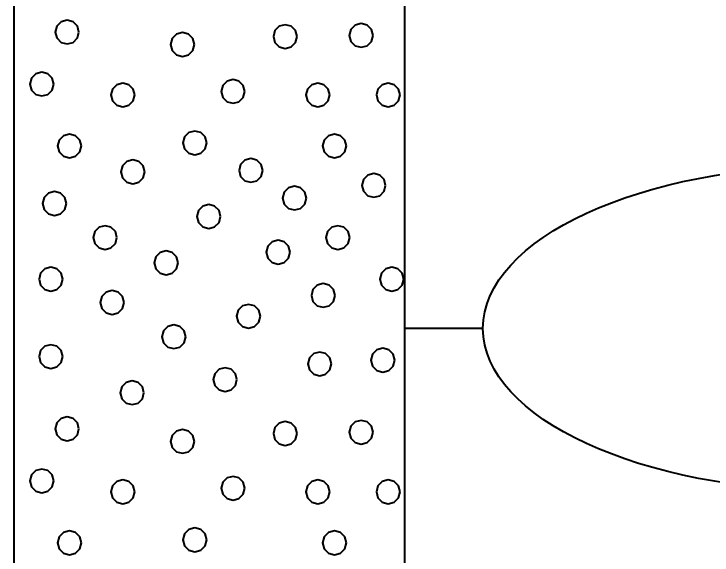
# Model space of a CAD drawing. Extents: x -76 to 974, y -1080 to -735.
# Drawn here: x 194.141 to 198.606, y -990.63 to -987.167 of the extents above; entities that cross this region are included whole.
import ezdxf

# ---------------------------------------------------------------- set-up
doc = ezdxf.new("R2010")
doc.units = 0
doc.header["$LTSCALE"] = 0.36
doc.layers.add('27', color=7, linetype='Continuous', lineweight=40)

msp = doc.modelspace()

# ---------------------------------------------------------------- linework, layer by layer
at = {"layer": '27'}
for p, q in [((194.1412, -980.1789), (194.1412, -999.6789)), ((196.6412, -999.6789), (196.6412, -980.1789)), ((197.1412, -989.1789), (196.6412, -989.1789))]:
    msp.add_line(p, q, dxfattribs=at)
for points in [[(194.557, -987.2823), (194.5468, -987.2442), (194.5189, -987.2163), (194.4808, -987.2061), (194.4427, -987.2163), (194.4148, -987.2442), (194.4046, -987.2823), (194.4148, -987.3204), (194.4427, -987.3483), (194.4808, -987.3585), (194.5189, -987.3483), (194.5468, -987.3204)], [(195.9528, -987.3115), (195.9426, -987.2734), (195.9147, -987.2455), (195.8766, -987.2353), (195.8385, -987.2455), (195.8106, -987.2734), (195.8004, -987.3115), (195.8106, -987.3496), (195.8385, -987.3775), (195.8766, -987.3877), (195.9147, -987.3775), (195.9426, -987.3496)], [(196.4385, -987.3039), (196.4283, -987.2658), (196.4004, -987.2379), (196.3623, -987.2277), (196.3242, -987.2379), (196.2963, -987.2658), (196.2861, -987.3039), (196.2963, -987.342), (196.3242, -987.3699), (196.3623, -987.3801), (196.4004, -987.3699), (196.4283, -987.342)], [(195.2956, -987.3624), (195.2854, -987.3243), (195.2575, -987.2964), (195.2194, -987.2862), (195.1813, -987.2964), (195.1534, -987.3243), (195.1432, -987.3624), (195.1534, -987.4005), (195.1813, -987.4284), (195.2194, -987.4386), (195.2575, -987.4284), (195.2854, -987.4005)], [(194.3955, -987.6154), (194.3853, -987.5773), (194.3574, -987.5494), (194.3193, -987.5392), (194.2812, -987.5494), (194.2533, -987.5773), (194.2431, -987.6154), (194.2533, -987.6535), (194.2812, -987.6814), (194.3193, -987.6916), (194.3574, -987.6814), (194.3853, -987.6535)], [(194.9142, -987.6853), (194.904, -987.6472), (194.8761, -987.6193), (194.838, -987.6091), (194.7999, -987.6193), (194.772, -987.6472), (194.7618, -987.6853), (194.772, -987.7234), (194.7999, -987.7513), (194.838, -987.7615), (194.8761, -987.7513), (194.904, -987.7234)], [(195.6185, -987.6624), (195.6083, -987.6243), (195.5804, -987.5964), (195.5423, -987.5862), (195.5042, -987.5964), (195.4763, -987.6243), (195.4661, -987.6624), (195.4763, -987.7005), (195.5042, -987.7284), (195.5423, -987.7386), (195.5804, -987.7284), (195.6083, -987.7005)], [(196.1613, -987.6853), (196.1511, -987.6472), (196.1232, -987.6193), (196.0851, -987.6091), (196.047, -987.6193), (196.0191, -987.6472), (196.0089, -987.6853), (196.0191, -987.7234), (196.047, -987.7513), (196.0851, -987.7615), (196.1232, -987.7513), (196.1511, -987.7234)], [(196.6114, -987.6853), (196.6011, -987.6472), (196.5733, -987.6193), (196.5352, -987.6091), (196.4971, -987.6193), (196.4692, -987.6472), (196.459, -987.6853), (196.4692, -987.7234), (196.4971, -987.7513), (196.5352, -987.7615), (196.5733, -987.7513), (196.6011, -987.7234)], [(195.374, -987.992), (195.3638, -987.9539), (195.3359, -987.926), (195.2978, -987.9158), (195.2597, -987.926), (195.2319, -987.9539), (195.2216, -987.992), (195.2319, -988.0301), (195.2597, -988.058), (195.2978, -988.0682), (195.3359, -988.058), (195.3638, -988.0301)], [(194.5731, -988.0116), (194.5629, -987.9735), (194.535, -987.9456), (194.4969, -987.9354), (194.4588, -987.9456), (194.4309, -987.9735), (194.4207, -988.0116), (194.4309, -988.0497), (194.4588, -988.0775), (194.4969, -988.0878), (194.535, -988.0775), (194.5629, -988.0497)], [(196.2677, -988.0116), (196.2575, -987.9735), (196.2296, -987.9456), (196.1915, -987.9354), (196.1534, -987.9456), (196.1255, -987.9735), (196.1153, -988.0116), (196.1255, -988.0497), (196.1534, -988.0776), (196.1915, -988.0878), (196.2296, -988.0776), (196.2575, -988.0497)], [(194.978, -988.1768), (194.9678, -988.1387), (194.9399, -988.1108), (194.9018, -988.1006), (194.8637, -988.1108), (194.8358, -988.1387), (194.8256, -988.1768), (194.8358, -988.2149), (194.8637, -988.2428), (194.9018, -988.253), (194.9399, -988.2428), (194.9678, -988.2149)], [(195.7331, -988.1678), (195.7229, -988.1297), (195.695, -988.1018), (195.6569, -988.0916), (195.6188, -988.1018), (195.5909, -988.1297), (195.5807, -988.1678), (195.5909, -988.2059), (195.6188, -988.2338), (195.6569, -988.244), (195.695, -988.2338), (195.7229, -988.2059)], [(196.5186, -988.2637), (196.5083, -988.2256), (196.4805, -988.1977), (196.4424, -988.1875), (196.4043, -988.1977), (196.3764, -988.2256), (196.3662, -988.2637), (196.3764, -988.3018), (196.4043, -988.3297), (196.4424, -988.3399), (196.4805, -988.3297), (196.5083, -988.3018)], [(196.0113, -988.3451), (196.0011, -988.307), (195.9732, -988.2791), (195.9351, -988.2689), (195.897, -988.2791), (195.8691, -988.307), (195.8589, -988.3451), (195.8691, -988.3832), (195.897, -988.4111), (195.9351, -988.4213), (195.9732, -988.4111), (196.0011, -988.3832)], [(194.4769, -988.3794), (194.4667, -988.3413), (194.4388, -988.3134), (194.4007, -988.3032), (194.3626, -988.3134), (194.3347, -988.3413), (194.3245, -988.3794), (194.3347, -988.4175), (194.3626, -988.4454), (194.4007, -988.4556), (194.4388, -988.4454), (194.4667, -988.4175)], [(195.463, -988.4626), (195.4528, -988.4245), (195.4249, -988.3966), (195.3868, -988.3864), (195.3487, -988.3966), (195.3208, -988.4245), (195.3106, -988.4626), (195.3208, -988.5007), (195.3487, -988.5286), (195.3868, -988.5388), (195.4249, -988.5286), (195.4528, -988.5007)], [(194.7998, -988.5981), (194.7896, -988.56), (194.7617, -988.5321), (194.7236, -988.5219), (194.6855, -988.5321), (194.6576, -988.56), (194.6474, -988.5981), (194.6576, -988.6362), (194.6855, -988.6641), (194.7236, -988.6743), (194.7617, -988.6641), (194.7896, -988.6362)], [(196.2885, -988.5981), (196.2782, -988.56), (196.2504, -988.5321), (196.2123, -988.5219), (196.1742, -988.5321), (196.1463, -988.56), (196.1361, -988.5981), (196.1463, -988.6362), (196.1742, -988.6641), (196.2123, -988.6743), (196.2504, -988.6641), (196.2782, -988.6362)], [(195.9071, -988.6909), (195.8969, -988.6528), (195.869, -988.6249), (195.8309, -988.6147), (195.7928, -988.6249), (195.7649, -988.6528), (195.7547, -988.6909), (195.7649, -988.729), (195.7928, -988.7569), (195.8309, -988.7671), (195.869, -988.7569), (195.8969, -988.729)], [(195.1913, -988.7595), (195.1811, -988.7214), (195.1532, -988.6935), (195.1151, -988.6833), (195.077, -988.6935), (195.0492, -988.7214), (195.0389, -988.7595), (195.0492, -988.7976), (195.077, -988.8255), (195.1151, -988.8357), (195.1532, -988.8255), (195.1811, -988.7976)], [(194.454, -988.8638), (194.4438, -988.8257), (194.4159, -988.7978), (194.3778, -988.7876), (194.3397, -988.7978), (194.3118, -988.8257), (194.3016, -988.8638), (194.3118, -988.9019), (194.3397, -988.9297), (194.3778, -988.94), (194.4159, -988.9297), (194.4438, -988.9019)], [(196.6342, -988.8638), (196.624, -988.8257), (196.5961, -988.7978), (196.558, -988.7876), (196.5199, -988.7978), (196.4921, -988.8257), (196.4818, -988.8638), (196.4921, -988.9019), (196.5199, -988.9297), (196.558, -988.94), (196.5961, -988.9297), (196.624, -988.9019)], [(196.1957, -988.968), (196.1854, -988.9299), (196.1576, -988.902), (196.1195, -988.8918), (196.0814, -988.902), (196.0535, -988.9299), (196.0433, -988.968), (196.0535, -989.0061), (196.0814, -989.034), (196.1195, -989.0442), (196.1576, -989.034), (196.1854, -989.0061)], [(194.8456, -989.0138), (194.8354, -988.9757), (194.8075, -988.9478), (194.7694, -988.9376), (194.7313, -988.9478), (194.7034, -988.9757), (194.6932, -989.0138), (194.7034, -989.0519), (194.7313, -989.0798), (194.7694, -989.09), (194.8075, -989.0798), (194.8354, -989.0519)], [(195.7177, -989.1015), (195.7074, -989.0634), (195.6796, -989.0355), (195.6415, -989.0253), (195.6034, -989.0355), (195.5755, -989.0634), (195.5653, -989.1015), (195.5755, -989.1396), (195.6034, -989.1675), (195.6415, -989.1777), (195.6796, -989.1675), (195.7074, -989.1396)], [(195.2397, -989.2324), (195.2294, -989.1943), (195.2016, -989.1664), (195.1635, -989.1562), (195.1254, -989.1664), (195.0975, -989.1943), (195.0873, -989.2324), (195.0975, -989.2705), (195.1254, -989.2984), (195.1635, -989.3086), (195.2016, -989.2984), (195.2294, -989.2705)], [(194.454, -989.3596), (194.4438, -989.3215), (194.4159, -989.2936), (194.3778, -989.2834), (194.3397, -989.2936), (194.3118, -989.3215), (194.3016, -989.3596), (194.3118, -989.3977), (194.3397, -989.4255), (194.3778, -989.4358), (194.4159, -989.4255), (194.4438, -989.3977)], [(196.577, -989.3824), (196.5668, -989.3443), (196.5389, -989.3164), (196.5008, -989.3062), (196.4627, -989.3164), (196.4348, -989.3443), (196.4246, -989.3824), (196.4348, -989.4205), (196.4627, -989.4484), (196.5008, -989.4586), (196.5389, -989.4484), (196.5668, -989.4205)], [(196.1728, -989.4066), (196.1626, -989.3685), (196.1347, -989.3406), (196.0966, -989.3304), (196.0585, -989.3406), (196.0306, -989.3685), (196.0204, -989.4066), (196.0306, -989.4447), (196.0585, -989.4726), (196.0966, -989.4828), (196.1347, -989.4726), (196.1626, -989.4447)], [(195.5676, -989.507), (195.5574, -989.4689), (195.5295, -989.441), (195.4914, -989.4308), (195.4533, -989.441), (195.4255, -989.4689), (195.4152, -989.507), (195.4255, -989.5451), (195.4533, -989.573), (195.4914, -989.5832), (195.5295, -989.573), (195.5574, -989.5451)], [(194.9727, -989.5909), (194.9625, -989.5528), (194.9346, -989.5249), (194.8965, -989.5147), (194.8584, -989.5249), (194.8305, -989.5528), (194.8203, -989.5909), (194.8305, -989.629), (194.8584, -989.6569), (194.8965, -989.6671), (194.9346, -989.6569), (194.9625, -989.629)], [(194.557, -989.8223), (194.5468, -989.7842), (194.5189, -989.7563), (194.4808, -989.7461), (194.4427, -989.7563), (194.4148, -989.7842), (194.4046, -989.8223), (194.4148, -989.8604), (194.4427, -989.8883), (194.4808, -989.8985), (194.5189, -989.8883), (194.5468, -989.8604)], [(195.9528, -989.8515), (195.9426, -989.8134), (195.9147, -989.7855), (195.8766, -989.7753), (195.8385, -989.7855), (195.8106, -989.8134), (195.8004, -989.8515), (195.8106, -989.8896), (195.8385, -989.9175), (195.8766, -989.9277), (195.9147, -989.9175), (195.9426, -989.8896)], [(196.4385, -989.8439), (196.4283, -989.8058), (196.4004, -989.7779), (196.3623, -989.7677), (196.3242, -989.7779), (196.2963, -989.8058), (196.2861, -989.8439), (196.2963, -989.882), (196.3242, -989.9099), (196.3623, -989.9201), (196.4004, -989.9099), (196.4283, -989.882)], [(195.2956, -989.9024), (195.2854, -989.8643), (195.2575, -989.8364), (195.2194, -989.8262), (195.1813, -989.8364), (195.1534, -989.8643), (195.1432, -989.9024), (195.1534, -989.9405), (195.1813, -989.9684), (195.2194, -989.9786), (195.2575, -989.9684), (195.2854, -989.9405)], [(194.3955, -990.1554), (194.3853, -990.1173), (194.3574, -990.0894), (194.3193, -990.0792), (194.2812, -990.0894), (194.2533, -990.1173), (194.2431, -990.1554), (194.2533, -990.1935), (194.2812, -990.2214), (194.3193, -990.2316), (194.3574, -990.2214), (194.3853, -990.1935)], [(194.9142, -990.2253), (194.904, -990.1872), (194.8761, -990.1593), (194.838, -990.1491), (194.7999, -990.1593), (194.772, -990.1872), (194.7618, -990.2253), (194.772, -990.2634), (194.7999, -990.2913), (194.838, -990.3015), (194.8761, -990.2913), (194.904, -990.2634)], [(195.6185, -990.2024), (195.6083, -990.1643), (195.5804, -990.1364), (195.5423, -990.1262), (195.5042, -990.1364), (195.4763, -990.1643), (195.4661, -990.2024), (195.4763, -990.2405), (195.5042, -990.2684), (195.5423, -990.2786), (195.5804, -990.2684), (195.6083, -990.2405)], [(196.1613, -990.2253), (196.1511, -990.1872), (196.1232, -990.1593), (196.0851, -990.1491), (196.047, -990.1593), (196.0191, -990.1872), (196.0089, -990.2253), (196.0191, -990.2634), (196.047, -990.2913), (196.0851, -990.3015), (196.1232, -990.2913), (196.1511, -990.2634)], [(196.6114, -990.2253), (196.6011, -990.1872), (196.5733, -990.1593), (196.5352, -990.1491), (196.4971, -990.1593), (196.4692, -990.1872), (196.459, -990.2253), (196.4692, -990.2634), (196.4971, -990.2913), (196.5352, -990.3015), (196.5733, -990.2913), (196.6011, -990.2634)], [(194.5731, -990.5516), (194.5629, -990.5135), (194.535, -990.4856), (194.4969, -990.4754), (194.4588, -990.4856), (194.4309, -990.5135), (194.4207, -990.5516), (194.4309, -990.5897), (194.4588, -990.6175), (194.4969, -990.6278), (194.535, -990.6175), (194.5629, -990.5897)], [(195.374, -990.532), (195.3638, -990.4939), (195.3359, -990.466), (195.2978, -990.4558), (195.2597, -990.466), (195.2319, -990.4939), (195.2216, -990.532), (195.2319, -990.5701), (195.2597, -990.598), (195.2978, -990.6082), (195.3359, -990.598), (195.3638, -990.5701)], [(196.2677, -990.5516), (196.2575, -990.5135), (196.2296, -990.4856), (196.1915, -990.4754), (196.1534, -990.4856), (196.1255, -990.5135), (196.1153, -990.5516), (196.1255, -990.5897), (196.1534, -990.6176), (196.1915, -990.6278), (196.2296, -990.6176), (196.2575, -990.5897)]]:
    msp.add_lwpolyline(points, close=True, dxfattribs=at)
msp.add_ellipse((199.3986, -989.1789), major_axis=(2.2574, 0), ratio=0.461538, dxfattribs=at)

doc.saveas('drawing.dxf')
